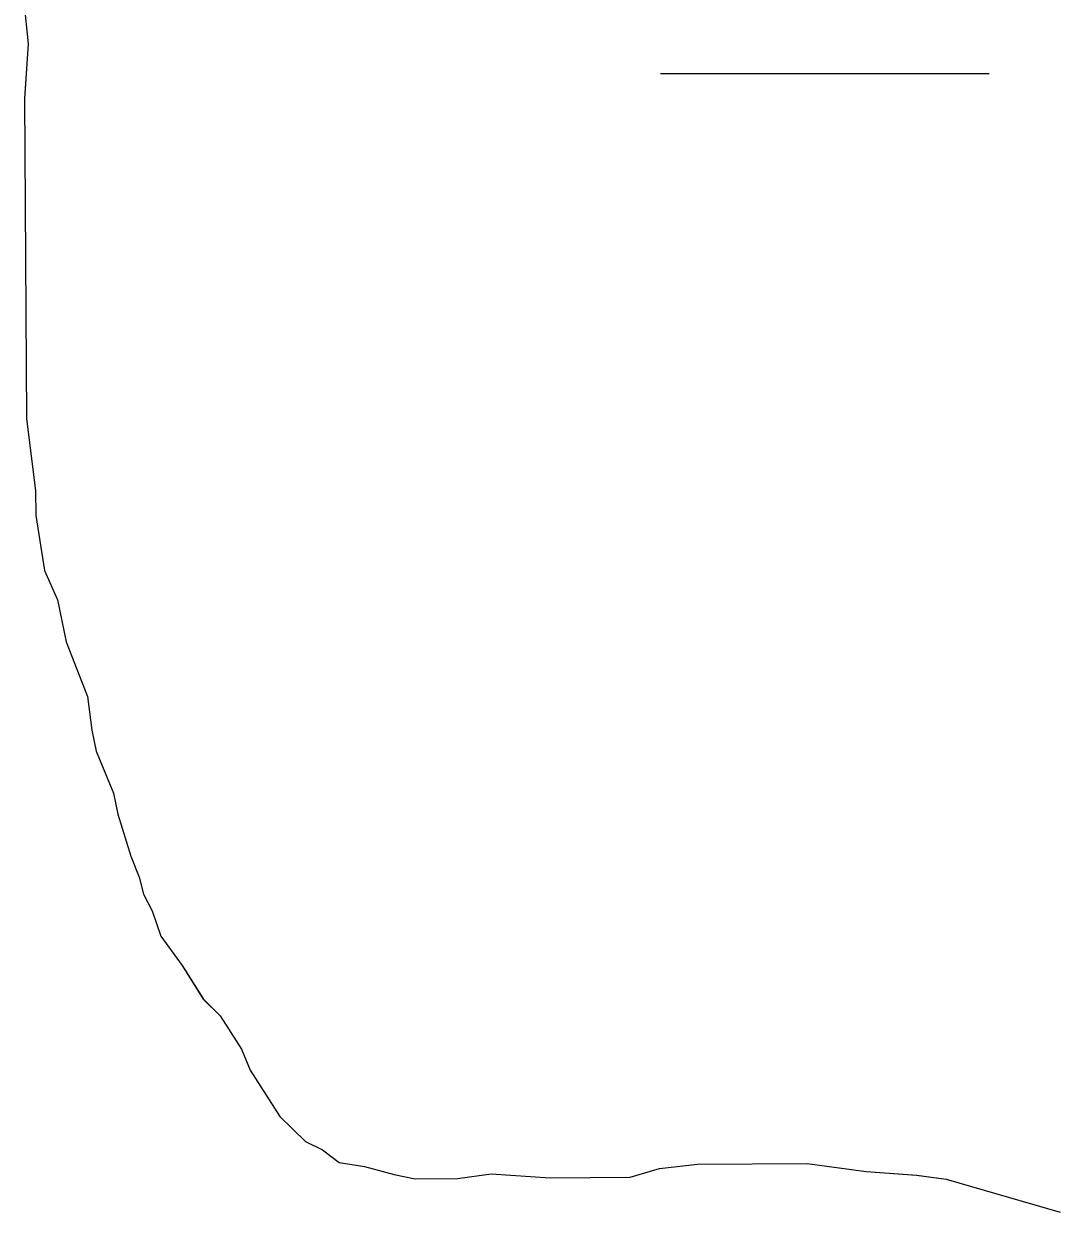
# Model space of a CAD drawing. Extents: x 3279314 to 3317160, y 734079 to 759431.
# Drawn here: x 3314496.2 to 3314571.9, y 741745.9 to 741832.7 of the extents above; entities that cross this region are included whole.
import ezdxf

# ---------------------------------------------------------------- set-up
doc = ezdxf.new("R2010")
doc.units = 0
for name, color, linetype in [('V-SITE-VEGE', 7, 'Continuous'), ('V-TOPO-SHOR', 7, 'Continuous'), ('V-WETL-SWMP', 7, 'Continuous')]:
    doc.layers.add(name, color=color, linetype=linetype)

msp = doc.modelspace()

# ---------------------------------------------------------------- linework, layer by layer
at = {"layer": 'V-SITE-VEGE'}
for p, q in [((3314496.181, 741834.315), (3314496.509, 741831.241)), ((3314496.509, 741831.241), (3314496.228, 741827.237)), ((3314496.228, 741827.237), (3314496.388, 741803.853)), ((3314496.388, 741803.853), (3314497.039, 741798.626)), ((3314497.039, 741798.626), (3314497.052, 741796.779)), ((3314497.052, 741796.779), (3314497.695, 741792.784)), ((3314497.695, 741792.784), (3314498.633, 741790.635)), ((3314498.633, 741790.635), (3314499.27, 741787.563)), ((3314499.27, 741787.563), (3314500.834, 741783.574)), ((3314500.834, 741783.574), (3314501.16, 741781.112)), ((3314501.16, 741781.112), (3314501.477, 741779.576)), ((3314501.477, 741779.576), (3314502.727, 741776.508)), ((3314502.727, 741776.508), (3314503.046, 741774.972)), ((3314503.046, 741774.972), (3314503.99, 741771.9)), ((3314503.99, 741771.9), (3314504.617, 741770.366)), ((3314504.617, 741770.366), (3314504.932, 741769.137)), ((3314504.932, 741769.137), (3314505.557, 741767.911)), ((3314505.557, 741767.911), (3314506.184, 741766.069)), ((3314506.184, 741766.069), (3314507.736, 741763.925)), ((3314507.736, 741763.925), (3314509.293, 741761.474)), ((3314509.293, 741761.474), (3314510.532, 741760.251)), ((3314510.532, 741760.251), (3314512.086, 741757.802)), ((3314512.086, 741757.802), (3314512.713, 741756.266)), ((3314512.713, 741756.266), (3314514.89, 741752.897)), ((3314514.89, 741752.897), (3314516.749, 741751.064)), ((3314516.749, 741751.064), (3314517.984, 741750.455)), ((3314517.984, 741750.455), (3314519.221, 741749.538)), ((3314519.221, 741749.538), (3314521.071, 741749.245)), ((3314542.612, 741749.085), (3314545.378, 741749.411)), ((3314545.378, 741749.411), (3314553.38, 741749.466)), ((3314553.38, 741749.466), (3314557.691, 741748.879)), ((3314521.071, 741749.245), (3314523.227, 741748.647)), ((3314523.227, 741748.647), (3314524.767, 741748.346)), ((3314527.845, 741748.369), (3314530.305, 741748.692)), ((3314530.305, 741748.692), (3314534.614, 741748.416)), ((3314540.461, 741748.455), (3314542.612, 741749.085)), ((3314557.691, 741748.879), (3314561.383, 741748.598)), ((3314561.383, 741748.598), (3314563.54, 741748.303)), ((3314524.767, 741748.346), (3314527.845, 741748.369)), ((3314534.614, 741748.416), (3314540.461, 741748.455)), ((3314563.54, 741748.303), (3314571.865, 741745.899))]:
    msp.add_line(p, q, dxfattribs=at)
at = {"layer": 'V-TOPO-SHOR'}
for p, q in [((3314496.181, 741834.315), (3314496.509, 741831.241)), ((3314496.509, 741831.241), (3314496.228, 741827.237)), ((3314496.228, 741827.237), (3314496.388, 741803.853)), ((3314496.388, 741803.853), (3314497.039, 741798.626)), ((3314497.039, 741798.626), (3314497.052, 741796.779)), ((3314497.052, 741796.779), (3314497.695, 741792.784)), ((3314497.695, 741792.784), (3314498.633, 741790.635)), ((3314498.633, 741790.635), (3314499.27, 741787.563)), ((3314499.27, 741787.563), (3314500.834, 741783.574)), ((3314500.834, 741783.574), (3314501.16, 741781.112)), ((3314501.16, 741781.112), (3314501.477, 741779.576)), ((3314501.477, 741779.576), (3314502.727, 741776.508)), ((3314502.727, 741776.508), (3314503.046, 741774.972)), ((3314503.046, 741774.972), (3314503.99, 741771.9)), ((3314503.99, 741771.9), (3314504.617, 741770.366)), ((3314504.617, 741770.366), (3314504.932, 741769.137)), ((3314504.932, 741769.137), (3314505.557, 741767.911)), ((3314505.557, 741767.911), (3314506.184, 741766.069)), ((3314506.184, 741766.069), (3314507.736, 741763.925)), ((3314507.736, 741763.925), (3314509.293, 741761.474)), ((3314509.293, 741761.474), (3314510.532, 741760.251)), ((3314510.532, 741760.251), (3314512.086, 741757.802)), ((3314512.086, 741757.802), (3314512.713, 741756.266)), ((3314512.713, 741756.266), (3314514.89, 741752.897)), ((3314514.89, 741752.897), (3314516.749, 741751.064)), ((3314516.749, 741751.064), (3314517.984, 741750.455)), ((3314517.984, 741750.455), (3314519.221, 741749.538)), ((3314519.221, 741749.538), (3314521.071, 741749.245)), ((3314542.612, 741749.085), (3314545.378, 741749.411)), ((3314545.378, 741749.411), (3314553.38, 741749.466)), ((3314553.38, 741749.466), (3314557.691, 741748.879)), ((3314521.071, 741749.245), (3314523.227, 741748.647)), ((3314523.227, 741748.647), (3314524.767, 741748.346)), ((3314527.845, 741748.369), (3314530.305, 741748.692)), ((3314530.305, 741748.692), (3314534.614, 741748.416)), ((3314540.461, 741748.455), (3314542.612, 741749.085)), ((3314557.691, 741748.879), (3314561.383, 741748.598)), ((3314561.383, 741748.598), (3314563.54, 741748.303)), ((3314524.767, 741748.346), (3314527.845, 741748.369)), ((3314534.614, 741748.416), (3314540.461, 741748.455)), ((3314563.54, 741748.303), (3314571.865, 741745.899))]:
    msp.add_line(p, q, dxfattribs=at)
at = {"layer": 'V-WETL-SWMP'}
for p, q in [((3314496.182, 741834.315), (3314496.51, 741831.24)), ((3314496.182, 741834.315), (3314496.51, 741831.24)), ((3314496.51, 741831.24), (3314496.23, 741827.238)), ((3314496.51, 741831.24), (3314496.23, 741827.238)), ((3314542.688, 741829.072), (3314566.688, 741829.084)), ((3314496.23, 741827.238), (3314496.389, 741803.852)), ((3314496.23, 741827.238), (3314496.389, 741803.852)), ((3314496.389, 741803.852), (3314497.04, 741798.625)), ((3314496.389, 741803.852), (3314497.04, 741798.625)), ((3314497.04, 741798.625), (3314497.053, 741796.779)), ((3314497.04, 741798.625), (3314497.053, 741796.779)), ((3314497.053, 741796.779), (3314497.695, 741792.783)), ((3314497.053, 741796.779), (3314497.695, 741792.783)), ((3314497.695, 741792.783), (3314498.633, 741790.635)), ((3314497.695, 741792.783), (3314498.633, 741790.635)), ((3314498.633, 741790.635), (3314499.269, 741787.562)), ((3314498.633, 741790.635), (3314499.269, 741787.562)), ((3314499.269, 741787.562), (3314500.835, 741783.573)), ((3314499.269, 741787.562), (3314500.835, 741783.573)), ((3314500.835, 741783.573), (3314501.16, 741781.113)), ((3314500.835, 741783.573), (3314501.16, 741781.113)), ((3314501.16, 741781.113), (3314501.478, 741779.577)), ((3314501.16, 741781.113), (3314501.478, 741779.577)), ((3314501.478, 741779.577), (3314502.73, 741776.508)), ((3314501.478, 741779.577), (3314502.73, 741776.508)), ((3314502.73, 741776.508), (3314503.048, 741774.972)), ((3314502.73, 741776.508), (3314503.048, 741774.972)), ((3314503.048, 741774.972), (3314503.992, 741771.901)), ((3314503.048, 741774.972), (3314503.992, 741771.901)), ((3314503.992, 741771.901), (3314504.618, 741770.366)), ((3314503.992, 741771.901), (3314504.618, 741770.366)), ((3314504.618, 741770.366), (3314504.934, 741769.138)), ((3314504.618, 741770.366), (3314504.934, 741769.138)), ((3314504.934, 741769.138), (3314505.558, 741767.911)), ((3314504.934, 741769.138), (3314505.558, 741767.911)), ((3314505.558, 741767.911), (3314506.185, 741766.069)), ((3314505.558, 741767.911), (3314506.185, 741766.069)), ((3314506.185, 741766.069), (3314507.739, 741763.926)), ((3314506.185, 741766.069), (3314507.739, 741763.926)), ((3314507.739, 741763.926), (3314509.294, 741761.474)), ((3314507.739, 741763.926), (3314509.294, 741761.474)), ((3314509.294, 741761.474), (3314510.533, 741760.252)), ((3314509.294, 741761.474), (3314510.533, 741760.252)), ((3314510.533, 741760.252), (3314512.088, 741757.801)), ((3314510.533, 741760.252), (3314512.088, 741757.801)), ((3314512.088, 741757.801), (3314512.714, 741756.266)), ((3314512.088, 741757.801), (3314512.714, 741756.266)), ((3314512.714, 741756.266), (3314514.891, 741752.896)), ((3314512.714, 741756.266), (3314514.891, 741752.896)), ((3314514.891, 741752.896), (3314516.75, 741751.063)), ((3314514.891, 741752.896), (3314516.75, 741751.063)), ((3314516.75, 741751.063), (3314517.985, 741750.456)), ((3314516.75, 741751.063), (3314517.985, 741750.456)), ((3314517.985, 741750.456), (3314519.222, 741749.541)), ((3314517.985, 741750.456), (3314519.222, 741749.541)), ((3314519.222, 741749.541), (3314521.071, 741749.246)), ((3314519.222, 741749.541), (3314521.071, 741749.246)), ((3314542.612, 741749.085), (3314545.379, 741749.411)), ((3314542.612, 741749.085), (3314545.379, 741749.411)), ((3314545.379, 741749.411), (3314553.38, 741749.466)), ((3314545.379, 741749.411), (3314553.38, 741749.466)), ((3314553.38, 741749.466), (3314557.692, 741748.879)), ((3314553.38, 741749.466), (3314557.692, 741748.879)), ((3314521.071, 741749.246), (3314523.229, 741748.645)), ((3314521.071, 741749.246), (3314523.229, 741748.645)), ((3314523.229, 741748.645), (3314524.769, 741748.348)), ((3314523.229, 741748.645), (3314524.769, 741748.348)), ((3314527.846, 741748.369), (3314530.306, 741748.693)), ((3314527.846, 741748.369), (3314530.306, 741748.693)), ((3314530.306, 741748.693), (3314534.616, 741748.415)), ((3314530.306, 741748.693), (3314534.616, 741748.415)), ((3314540.462, 741748.454), (3314542.612, 741749.085)), ((3314540.462, 741748.454), (3314542.612, 741749.085)), ((3314557.692, 741748.879), (3314561.386, 741748.597)), ((3314557.692, 741748.879), (3314561.386, 741748.597)), ((3314561.386, 741748.597), (3314563.542, 741748.304)), ((3314561.386, 741748.597), (3314563.542, 741748.304)), ((3314524.769, 741748.348), (3314527.846, 741748.369)), ((3314524.769, 741748.348), (3314527.846, 741748.369)), ((3314534.616, 741748.415), (3314540.462, 741748.454)), ((3314534.616, 741748.415), (3314540.462, 741748.454)), ((3314563.542, 741748.304), (3314571.867, 741745.899)), ((3314563.542, 741748.304), (3314571.867, 741745.899))]:
    msp.add_line(p, q, dxfattribs=at)

doc.saveas('drawing.dxf')
